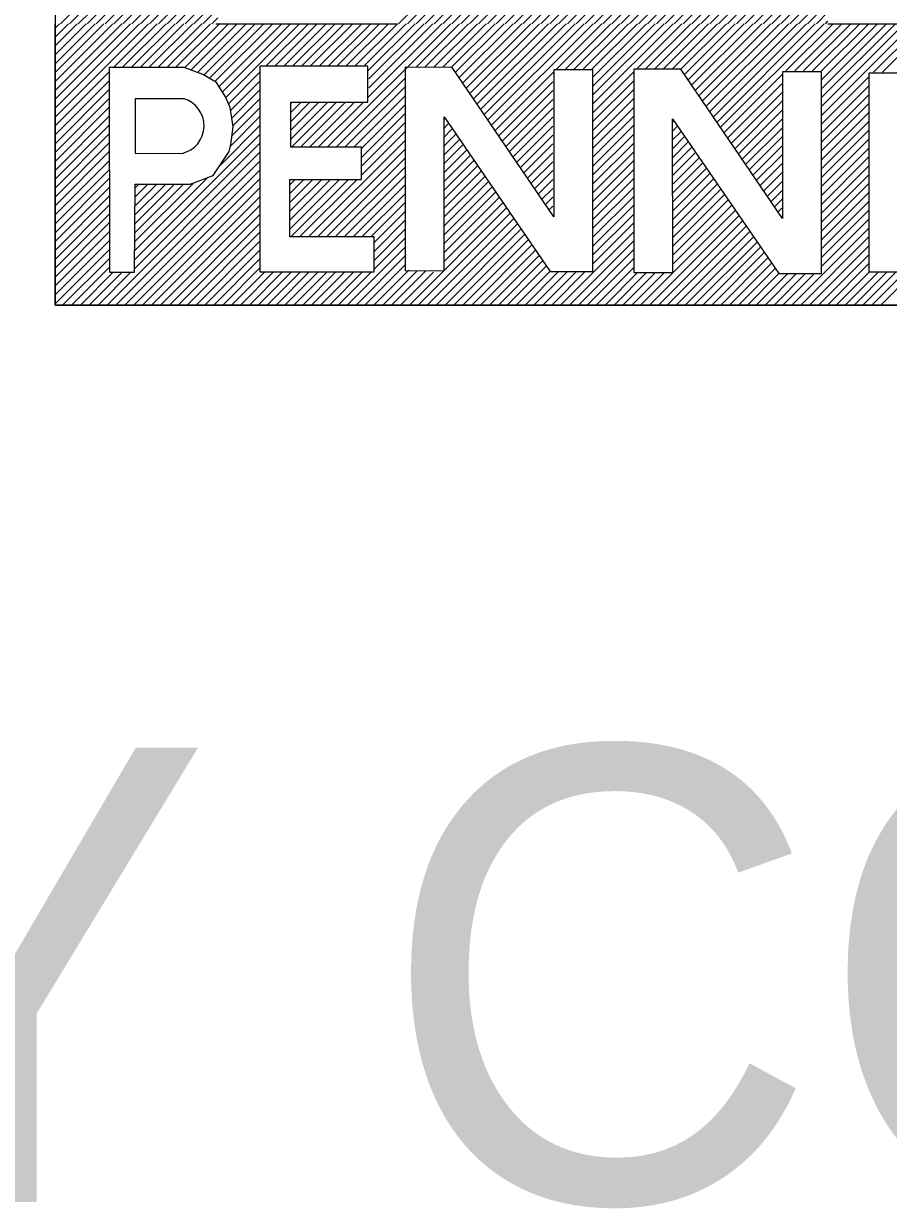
# Model space of a CAD drawing. Extents: x -5299 to 22597, y -19549 to -1808.
# Drawn here: x 12026.15 to 12041.62, y -4796.82 to -4775.62 of the extents above; entities that cross this region are included whole.
import ezdxf

# ---------------------------------------------------------------- set-up
doc = ezdxf.new("R2010")
doc.units = 0
doc.layers.add('Level 1', color=7, linetype='Continuous')

msp = doc.modelspace()

# ---------------------------------------------------------------- linework, layer by layer
at = {"layer": 'Level 1'}
for p, q in [((12032.856, -4775.623), (12041.349, -4767.13)), ((12033.015, -4775.623), (12041.314, -4767.324)), ((12026.711, -4767.518), (12026.711, -4775.623)), ((12033.174, -4775.623), (12041.279, -4767.517)), ((12033.333, -4775.623), (12041.245, -4767.711)), ((12033.492, -4775.623), (12041.213, -4767.901)), ((12033.651, -4775.623), (12041.182, -4768.092)), ((12033.81, -4775.623), (12041.151, -4768.283)), ((12033.97, -4775.623), (12041.121, -4768.471)), ((12034.129, -4775.623), (12041.093, -4768.659)), ((12034.288, -4775.623), (12041.065, -4768.846)), ((12034.447, -4775.623), (12041.037, -4769.033)), ((12034.606, -4775.623), (12041.011, -4769.217)), ((12034.765, -4775.623), (12040.986, -4769.402)), ((12034.924, -4775.623), (12040.961, -4769.586)), ((12035.083, -4775.623), (12040.937, -4769.769)), ((12035.242, -4775.623), (12040.915, -4769.95)), ((12035.401, -4775.623), (12040.892, -4770.132)), ((12035.561, -4775.623), (12040.87, -4770.314)), ((12035.72, -4775.623), (12040.85, -4770.492)), ((12035.879, -4775.623), (12040.83, -4770.671)), ((12036.038, -4775.623), (12040.811, -4770.85)), ((12036.197, -4775.623), (12040.792, -4771.028)), ((12026.81, -4775.623), (12031.077, -4771.356)), ((12036.356, -4775.623), (12040.775, -4771.204)), ((12036.515, -4775.623), (12040.758, -4771.38)), ((12036.674, -4775.623), (12040.741, -4771.556)), ((12026.969, -4775.623), (12030.973, -4771.619)), ((12036.833, -4775.623), (12040.725, -4771.731)), ((12027.128, -4775.623), (12030.868, -4771.883)), ((12036.992, -4775.623), (12040.711, -4771.904)), ((12027.287, -4775.623), (12030.77, -4772.14)), ((12037.152, -4775.623), (12040.697, -4772.077)), ((12027.447, -4775.623), (12030.672, -4772.397)), ((12037.311, -4775.623), (12040.683, -4772.251)), ((12037.47, -4775.623), (12040.67, -4772.422)), ((12037.629, -4775.623), (12040.658, -4772.593)), ((12027.606, -4775.623), (12030.578, -4772.651)), ((12037.788, -4775.623), (12040.646, -4772.764)), ((12027.765, -4775.623), (12030.486, -4772.901)), ((12037.947, -4775.623), (12040.635, -4772.935)), ((12027.924, -4775.623), (12030.395, -4773.151)), ((12038.106, -4775.623), (12040.625, -4773.104)), ((12028.083, -4775.623), (12030.31, -4773.396)), ((12038.265, -4775.623), (12040.616, -4773.272)), ((12038.424, -4775.623), (12040.606, -4773.441)), ((12028.242, -4775.623), (12030.225, -4773.64)), ((12038.583, -4775.623), (12040.597, -4773.609)), ((12028.401, -4775.623), (12030.142, -4773.882)), ((12038.743, -4775.623), (12040.59, -4773.775)), ((12038.902, -4775.623), (12040.583, -4773.942)), ((12039.061, -4775.623), (12040.576, -4774.108)), ((12028.56, -4775.623), (12030.062, -4774.12)), ((12039.22, -4775.623), (12040.569, -4774.274)), ((12028.719, -4775.623), (12029.983, -4774.359)), ((12039.379, -4775.623), (12040.564, -4774.438)), ((12028.878, -4775.623), (12029.908, -4774.593)), ((12039.538, -4775.623), (12040.559, -4774.601)), ((12029.038, -4775.623), (12029.833, -4774.827)), ((12039.697, -4775.623), (12040.555, -4774.765)), ((12039.856, -4775.623), (12040.55, -4774.929)), ((12029.197, -4775.623), (12029.76, -4775.059)), ((12040.015, -4775.623), (12040.547, -4775.091)), ((12029.356, -4775.623), (12029.691, -4775.287)), ((12040.174, -4775.623), (12040.545, -4775.252)), ((12029.515, -4775.623), (12029.622, -4775.516)), ((12040.334, -4775.623), (12040.543, -4775.413)), ((12040.493, -4775.623), (12040.54, -4775.575)), ((12026.711, -4775.702), (12026.791, -4775.623)), ((12026.711, -4775.862), (12026.95, -4775.623)), ((12026.711, -4776.021), (12027.109, -4775.623)), ((12026.711, -4776.18), (12027.268, -4775.623)), ((12026.711, -4776.339), (12027.427, -4775.623)), ((12026.711, -4776.498), (12027.586, -4775.623)), ((12026.711, -4776.657), (12027.745, -4775.623)), ((12026.711, -4776.816), (12027.904, -4775.623)), ((12026.711, -4776.975), (12028.063, -4775.623)), ((12026.711, -4777.134), (12028.222, -4775.623)), ((12026.711, -4777.293), (12028.382, -4775.623)), ((12026.711, -4780.657), (12026.711, -4775.623)), ((12027.755, -4776.409), (12028.541, -4775.623)), ((12027.914, -4776.409), (12028.7, -4775.623)), ((12028.073, -4776.409), (12028.859, -4775.623)), ((12028.232, -4776.409), (12029.018, -4775.623)), ((12028.391, -4776.409), (12029.177, -4775.623)), ((12028.55, -4776.409), (12029.336, -4775.623)), ((12028.709, -4776.409), (12029.495, -4775.623)), ((12028.868, -4776.409), (12029.654, -4775.623)), ((12029.026, -4776.411), (12029.813, -4775.623)), ((12029.142, -4776.453), (12029.973, -4775.623)), ((12029.259, -4776.495), (12030.132, -4775.623)), ((12029.372, -4776.541), (12030.291, -4775.623)), ((12029.473, -4776.6), (12030.45, -4775.623)), ((12029.573, -4776.658), (12030.609, -4775.623)), ((12029.589, -4775.623), (12032.837, -4775.623)), ((12029.646, -4776.745), (12030.768, -4775.623)), ((12029.707, -4776.843), (12030.927, -4775.623)), ((12029.765, -4776.944), (12031.086, -4775.623)), ((12030.484, -4776.384), (12031.245, -4775.623)), ((12030.643, -4776.384), (12031.404, -4775.623)), ((12030.802, -4776.384), (12031.564, -4775.623)), ((12030.961, -4776.384), (12031.723, -4775.623)), ((12031.12, -4776.384), (12031.882, -4775.623)), ((12031.279, -4776.384), (12032.041, -4775.623)), ((12031.438, -4776.384), (12032.2, -4775.623)), ((12031.581, -4777.833), (12033.791, -4775.623)), ((12031.597, -4776.384), (12032.359, -4775.623)), ((12031.756, -4776.384), (12032.518, -4775.623)), ((12031.915, -4776.384), (12032.677, -4775.623)), ((12032.075, -4776.384), (12032.836, -4775.623)), ((12032.234, -4776.384), (12032.995, -4775.623)), ((12032.31, -4776.945), (12033.632, -4775.623)), ((12032.31, -4776.467), (12033.155, -4775.623)), ((12032.326, -4776.611), (12033.314, -4775.623)), ((12032.326, -4776.77), (12033.473, -4775.623)), ((12033.171, -4776.401), (12033.95, -4775.623)), ((12033.33, -4776.401), (12034.109, -4775.623)), ((12033.49, -4776.401), (12034.268, -4775.623)), ((12033.649, -4776.401), (12034.427, -4775.623)), ((12033.806, -4776.403), (12034.586, -4775.623)), ((12033.871, -4776.497), (12034.746, -4775.623)), ((12033.935, -4776.592), (12034.905, -4775.623)), ((12034, -4776.687), (12035.064, -4775.623)), ((12034.064, -4776.781), (12035.223, -4775.623)), ((12034.129, -4776.876), (12035.382, -4775.623)), ((12034.193, -4776.971), (12035.541, -4775.623)), ((12034.257, -4777.065), (12035.7, -4775.623)), ((12034.322, -4777.16), (12035.859, -4775.623)), ((12034.386, -4777.255), (12036.018, -4775.623)), ((12034.451, -4777.349), (12036.177, -4775.623)), ((12034.515, -4777.444), (12036.337, -4775.623)), ((12035.677, -4776.442), (12036.496, -4775.623)), ((12035.836, -4776.442), (12036.655, -4775.623)), ((12035.995, -4776.442), (12036.814, -4775.623)), ((12036.154, -4776.442), (12036.973, -4775.623)), ((12036.306, -4776.448), (12037.132, -4775.623)), ((12036.334, -4777.057), (12037.768, -4775.623)), ((12036.334, -4776.897), (12037.609, -4775.623)), ((12036.334, -4776.738), (12037.45, -4775.623)), ((12036.334, -4776.579), (12037.291, -4775.623)), ((12037.113, -4776.437), (12037.927, -4775.623)), ((12037.272, -4776.437), (12038.087, -4775.623)), ((12037.44, -4776.429), (12038.246, -4775.623)), ((12037.599, -4776.429), (12038.405, -4775.623)), ((12037.758, -4776.429), (12038.564, -4775.623)), ((12037.904, -4776.441), (12038.723, -4775.623)), ((12037.969, -4776.536), (12038.882, -4775.623)), ((12038.033, -4776.631), (12039.041, -4775.623)), ((12038.098, -4776.725), (12039.2, -4775.623)), ((12038.162, -4776.82), (12039.359, -4775.623)), ((12038.227, -4776.915), (12039.518, -4775.623)), ((12038.291, -4777.009), (12039.678, -4775.623)), ((12038.355, -4777.104), (12039.837, -4775.623)), ((12038.42, -4777.199), (12039.996, -4775.623)), ((12038.484, -4777.293), (12040.155, -4775.623)), ((12038.549, -4777.388), (12040.314, -4775.623)), ((12038.613, -4777.483), (12040.473, -4775.623)), ((12039.786, -4776.469), (12040.632, -4775.623)), ((12039.945, -4776.469), (12040.791, -4775.623)), ((12040.104, -4776.469), (12040.95, -4775.623)), ((12040.263, -4776.469), (12041.109, -4775.623)), ((12040.409, -4776.482), (12041.269, -4775.623)), ((12040.423, -4776.627), (12041.428, -4775.623)), ((12040.423, -4776.786), (12041.587, -4775.623)), ((12040.423, -4776.946), (12041.746, -4775.623)), ((12040.423, -4777.105), (12041.905, -4775.623)), ((12040.423, -4777.264), (12042.064, -4775.623)), ((12040.54, -4775.623), (12052.567, -4775.623)), ((12041.356, -4776.49), (12042.223, -4775.623)), ((12041.515, -4776.49), (12042.382, -4775.623)), ((12032.977, -4776.403), (12032.977, -4780.042)), ((12037.065, -4776.437), (12037.065, -4780.076)), ((12026.711, -4777.453), (12027.681, -4776.482)), ((12026.711, -4777.612), (12027.673, -4776.649)), ((12029.814, -4777.054), (12030.377, -4776.491)), ((12029.852, -4777.175), (12030.377, -4776.65)), ((12031.74, -4777.833), (12032.977, -4776.596)), ((12034.58, -4777.539), (12035.633, -4776.486)), ((12034.644, -4777.633), (12035.617, -4776.66)), ((12036.334, -4777.216), (12037.065, -4776.485)), ((12036.334, -4777.375), (12037.065, -4776.644)), ((12038.677, -4777.577), (12039.723, -4776.532)), ((12040.423, -4777.423), (12041.271, -4776.575)), ((12041.278, -4780.069), (12041.278, -4776.5)), ((12041.278, -4776.5), (12043.176, -4776.5)), ((12026.711, -4777.771), (12027.673, -4776.808)), ((12029.874, -4777.312), (12030.377, -4776.809)), ((12031.899, -4777.833), (12032.977, -4776.755)), ((12034.708, -4777.728), (12035.617, -4776.819)), ((12036.334, -4777.534), (12037.065, -4776.803)), ((12038.742, -4777.672), (12039.722, -4776.692)), ((12038.806, -4777.767), (12039.724, -4776.849)), ((12040.423, -4777.582), (12041.271, -4776.734)), ((12026.711, -4777.93), (12027.674, -4776.967)), ((12029.895, -4777.45), (12030.377, -4776.968)), ((12030.929, -4777.053), (12030.955, -4777.027)), ((12030.929, -4777.212), (12031.114, -4777.027)), ((12030.929, -4777.371), (12031.273, -4777.027)), ((12030.929, -4777.53), (12031.432, -4777.027)), ((12030.929, -4777.689), (12031.591, -4777.027)), ((12030.944, -4777.833), (12031.75, -4777.027)), ((12031.103, -4777.833), (12031.909, -4777.027)), ((12031.263, -4777.833), (12032.069, -4777.027)), ((12031.422, -4777.833), (12032.228, -4777.027)), ((12032.058, -4777.833), (12032.977, -4776.914)), ((12032.195, -4777.855), (12032.977, -4777.073)), ((12034.773, -4777.823), (12035.617, -4776.978)), ((12036.334, -4777.693), (12037.065, -4776.962)), ((12038.871, -4777.861), (12039.721, -4777.011)), ((12040.423, -4777.741), (12041.271, -4776.893)), ((12040.423, -4777.9), (12041.271, -4777.052)), ((12026.711, -4778.089), (12027.675, -4777.125)), ((12026.711, -4778.248), (12027.675, -4777.284)), ((12029.838, -4777.825), (12030.377, -4777.286)), ((12029.878, -4777.626), (12030.377, -4777.127)), ((12032.195, -4778.014), (12032.977, -4777.232)), ((12034.837, -4777.917), (12035.617, -4777.137)), ((12034.902, -4778.012), (12035.617, -4777.296)), ((12036.334, -4777.852), (12037.065, -4777.121)), ((12036.334, -4778.011), (12037.065, -4777.28)), ((12038.935, -4777.956), (12039.721, -4777.17)), ((12040.423, -4778.059), (12041.271, -4777.211)), ((12026.711, -4778.407), (12027.676, -4777.442)), ((12029.669, -4778.154), (12030.377, -4777.445)), ((12032.195, -4778.173), (12032.977, -4777.391)), ((12033.661, -4777.344), (12033.684, -4777.321)), ((12033.661, -4777.503), (12033.748, -4777.415)), ((12033.661, -4777.662), (12033.813, -4777.51)), ((12034.966, -4778.107), (12035.617, -4777.456)), ((12036.334, -4778.17), (12037.065, -4777.439)), ((12037.751, -4777.39), (12037.782, -4777.359)), ((12037.751, -4777.549), (12037.846, -4777.454)), ((12039, -4778.051), (12039.72, -4777.33)), ((12039.064, -4778.145), (12039.724, -4777.485)), ((12040.423, -4778.218), (12041.271, -4777.37)), ((12026.711, -4778.566), (12027.676, -4777.601)), ((12028.141, -4779.84), (12030.377, -4777.604)), ((12031.248, -4779.439), (12032.977, -4777.71)), ((12032.195, -4778.332), (12032.977, -4777.55)), ((12033.661, -4777.821), (12033.878, -4777.604)), ((12033.661, -4777.98), (12033.942, -4777.699)), ((12035.031, -4778.201), (12035.617, -4777.615)), ((12036.334, -4778.329), (12037.065, -4777.599)), ((12037.751, -4777.708), (12037.911, -4777.549)), ((12037.751, -4777.867), (12037.975, -4777.643)), ((12039.128, -4778.24), (12039.724, -4777.644)), ((12040.423, -4778.377), (12041.271, -4777.529)), ((12040.423, -4778.537), (12041.271, -4777.688)), ((12026.711, -4778.725), (12027.677, -4777.759)), ((12026.711, -4778.884), (12027.677, -4777.918)), ((12027.643, -4780.657), (12030.377, -4777.923)), ((12028.132, -4780.009), (12030.377, -4777.763)), ((12031.407, -4779.439), (12032.977, -4777.869)), ((12033.662, -4778.139), (12034.007, -4777.793)), ((12033.662, -4778.297), (12034.072, -4777.887)), ((12035.095, -4778.296), (12035.617, -4777.774)), ((12035.159, -4778.391), (12035.617, -4777.933)), ((12036.334, -4778.488), (12037.065, -4777.758)), ((12036.334, -4778.648), (12037.075, -4777.907)), ((12037.751, -4778.027), (12038.04, -4777.738)), ((12037.751, -4778.186), (12038.104, -4777.832)), ((12037.751, -4778.345), (12038.169, -4777.927)), ((12039.193, -4778.335), (12039.724, -4777.803)), ((12040.423, -4778.696), (12041.271, -4777.847)), ((12026.711, -4779.044), (12027.678, -4778.077)), ((12027.802, -4780.657), (12030.377, -4778.082)), ((12028.147, -4777.941), (12028.984, -4777.943)), ((12031.566, -4779.439), (12032.977, -4778.028)), ((12033.662, -4778.456), (12034.136, -4777.982)), ((12033.662, -4778.615), (12034.201, -4778.076)), ((12035.224, -4778.485), (12035.617, -4778.092)), ((12036.334, -4778.807), (12037.075, -4778.067)), ((12037.751, -4778.504), (12038.233, -4778.022)), ((12037.751, -4778.663), (12038.298, -4778.116)), ((12039.257, -4778.429), (12039.724, -4777.962)), ((12039.322, -4778.524), (12039.724, -4778.121)), ((12040.423, -4778.855), (12041.271, -4778.006)), ((12026.711, -4779.203), (12027.678, -4778.235)), ((12027.961, -4780.657), (12030.377, -4778.241)), ((12031.725, -4779.439), (12032.977, -4778.187)), ((12031.884, -4779.439), (12032.977, -4778.346)), ((12033.662, -4778.774), (12034.266, -4778.171)), ((12033.662, -4778.933), (12034.33, -4778.265)), ((12035.288, -4778.58), (12035.617, -4778.251)), ((12036.334, -4778.966), (12037.074, -4778.226)), ((12037.751, -4778.822), (12038.362, -4778.211)), ((12037.751, -4778.981), (12038.427, -4778.305)), ((12039.386, -4778.619), (12039.724, -4778.281)), ((12040.423, -4779.014), (12041.271, -4778.166)), ((12040.423, -4779.173), (12041.271, -4778.325)), ((12026.711, -4779.362), (12027.679, -4778.394)), ((12026.711, -4779.521), (12027.679, -4778.552)), ((12028.12, -4780.657), (12030.377, -4778.4)), ((12028.141, -4779.681), (12029.453, -4778.369)), ((12028.141, -4779.522), (12029.195, -4778.469)), ((12028.141, -4779.363), (12029.012, -4778.493)), ((12028.141, -4779.204), (12028.844, -4778.501)), ((12028.141, -4779.045), (12028.679, -4778.507)), ((12028.141, -4778.886), (12028.519, -4778.508)), ((12028.141, -4778.727), (12028.36, -4778.508)), ((12028.141, -4778.568), (12028.201, -4778.508)), ((12028.279, -4780.657), (12030.377, -4778.559)), ((12030.91, -4778.503), (12031.005, -4778.409)), ((12030.91, -4778.662), (12031.164, -4778.409)), ((12030.91, -4778.821), (12031.323, -4778.409)), ((12030.91, -4778.98), (12031.482, -4778.409)), ((12030.91, -4779.14), (12031.641, -4778.409)), ((12030.91, -4779.299), (12031.8, -4778.409)), ((12030.929, -4779.439), (12031.96, -4778.409)), ((12031.088, -4779.439), (12032.119, -4778.409)), ((12032.043, -4779.439), (12032.977, -4778.505)), ((12033.663, -4779.092), (12034.395, -4778.36)), ((12033.663, -4779.251), (12034.46, -4778.454)), ((12033.663, -4779.41), (12034.524, -4778.549)), ((12035.353, -4778.675), (12035.617, -4778.41)), ((12035.417, -4778.769), (12035.617, -4778.569)), ((12036.334, -4779.125), (12037.073, -4778.386)), ((12036.334, -4779.284), (12037.072, -4778.546)), ((12037.751, -4779.14), (12038.491, -4778.4)), ((12037.762, -4779.288), (12038.556, -4778.495)), ((12039.451, -4778.713), (12039.724, -4778.44)), ((12040.423, -4779.332), (12041.271, -4778.484)), ((12026.711, -4779.68), (12027.68, -4778.711)), ((12028.438, -4780.657), (12030.377, -4778.718)), ((12032.202, -4779.439), (12032.977, -4778.664)), ((12033.663, -4779.569), (12034.587, -4778.645)), ((12033.663, -4779.728), (12034.654, -4778.737)), ((12035.482, -4778.864), (12035.617, -4778.728)), ((12036.334, -4779.443), (12037.072, -4778.706)), ((12037.762, -4779.447), (12038.62, -4778.589)), ((12037.762, -4779.606), (12038.685, -4778.684)), ((12037.763, -4779.765), (12038.749, -4778.778)), ((12039.515, -4778.808), (12039.724, -4778.599)), ((12039.579, -4778.903), (12039.724, -4778.758)), ((12040.423, -4779.491), (12041.271, -4778.643)), ((12026.711, -4779.839), (12027.68, -4778.869)), ((12028.598, -4780.657), (12030.377, -4778.877)), ((12032.361, -4779.439), (12032.977, -4778.823)), ((12032.419, -4779.54), (12032.977, -4778.982)), ((12033.052, -4780.657), (12034.783, -4778.926)), ((12033.663, -4779.887), (12034.718, -4778.832)), ((12035.546, -4778.959), (12035.617, -4778.887)), ((12036.334, -4779.602), (12037.071, -4778.866)), ((12037.189, -4780.657), (12038.878, -4778.968)), ((12037.763, -4779.924), (12038.814, -4778.873)), ((12039.644, -4778.997), (12039.716, -4778.926)), ((12040.423, -4779.65), (12041.271, -4778.802)), ((12040.423, -4779.809), (12041.271, -4778.961)), ((12026.711, -4779.998), (12027.681, -4779.028)), ((12026.711, -4780.157), (12027.681, -4779.187)), ((12028.757, -4780.657), (12030.377, -4779.036)), ((12028.916, -4780.657), (12030.377, -4779.195)), ((12032.419, -4779.699), (12032.977, -4779.141)), ((12033.211, -4780.657), (12034.848, -4779.021)), ((12033.37, -4780.657), (12034.912, -4779.115)), ((12035.61, -4779.053), (12035.617, -4779.047)), ((12036.334, -4779.761), (12037.07, -4779.026)), ((12036.334, -4779.92), (12037.069, -4779.185)), ((12037.348, -4780.657), (12038.943, -4779.062)), ((12037.507, -4780.657), (12039.007, -4779.157)), ((12039.708, -4779.092), (12039.724, -4779.076)), ((12040.423, -4779.968), (12041.271, -4779.12)), ((12026.711, -4780.316), (12027.682, -4779.345)), ((12029.075, -4780.657), (12030.377, -4779.354)), ((12032.419, -4779.858), (12032.977, -4779.3)), ((12033.53, -4780.657), (12034.977, -4779.21)), ((12033.689, -4780.657), (12035.042, -4779.304)), ((12033.848, -4780.657), (12035.106, -4779.399)), ((12035.757, -4780.657), (12037.069, -4779.345)), ((12037.666, -4780.657), (12039.072, -4779.251)), ((12037.825, -4780.657), (12039.136, -4779.346)), ((12039.894, -4780.657), (12041.271, -4779.279)), ((12026.711, -4780.475), (12027.683, -4779.504)), ((12029.234, -4780.657), (12030.377, -4779.514)), ((12031.939, -4780.657), (12032.977, -4779.619)), ((12032.419, -4780.017), (12032.977, -4779.46)), ((12034.007, -4780.657), (12035.171, -4779.493)), ((12034.166, -4780.657), (12035.235, -4779.587)), ((12035.916, -4780.657), (12037.068, -4779.505)), ((12037.984, -4780.657), (12039.201, -4779.441)), ((12038.143, -4780.657), (12039.265, -4779.535)), ((12040.053, -4780.657), (12041.271, -4779.438)), ((12040.212, -4780.657), (12041.271, -4779.597)), ((12026.711, -4780.635), (12027.683, -4779.662)), ((12026.847, -4780.657), (12027.684, -4779.821)), ((12029.393, -4780.657), (12030.377, -4779.673)), ((12029.552, -4780.657), (12030.377, -4779.832)), ((12032.098, -4780.657), (12032.977, -4779.778)), ((12034.325, -4780.657), (12035.3, -4779.682)), ((12034.484, -4780.657), (12035.365, -4779.776)), ((12036.075, -4780.657), (12037.067, -4779.665)), ((12036.234, -4780.657), (12037.067, -4779.825)), ((12038.303, -4780.657), (12039.33, -4779.63)), ((12038.462, -4780.657), (12039.394, -4779.724)), ((12038.621, -4780.657), (12039.459, -4779.819)), ((12040.371, -4780.657), (12041.271, -4779.757)), ((12027.007, -4780.657), (12027.684, -4779.979)), ((12029.711, -4780.657), (12030.377, -4779.991)), ((12032.257, -4780.657), (12032.977, -4779.937)), ((12032.416, -4780.657), (12033.041, -4780.032)), ((12032.575, -4780.657), (12033.182, -4780.05)), ((12032.734, -4780.657), (12033.341, -4780.05)), ((12034.643, -4780.657), (12035.429, -4779.871)), ((12034.802, -4780.657), (12035.494, -4779.965)), ((12036.393, -4780.657), (12037.065, -4779.985)), ((12038.78, -4780.657), (12039.523, -4779.914)), ((12038.939, -4780.657), (12039.595, -4780.001)), ((12040.53, -4780.657), (12041.271, -4779.916)), ((12027.166, -4780.657), (12027.752, -4780.071)), ((12027.325, -4780.657), (12027.911, -4780.071)), ((12027.484, -4780.657), (12028.07, -4780.071)), ((12029.87, -4780.657), (12030.464, -4780.063)), ((12030.029, -4780.657), (12030.623, -4780.063)), ((12030.189, -4780.657), (12030.782, -4780.063)), ((12030.348, -4780.657), (12030.941, -4780.063)), ((12030.507, -4780.657), (12031.101, -4780.063)), ((12030.666, -4780.657), (12031.26, -4780.063)), ((12030.825, -4780.657), (12031.419, -4780.063)), ((12030.984, -4780.657), (12031.578, -4780.063)), ((12031.143, -4780.657), (12031.737, -4780.063)), ((12031.302, -4780.657), (12031.896, -4780.063)), ((12031.461, -4780.657), (12032.055, -4780.063)), ((12031.62, -4780.657), (12032.214, -4780.063)), ((12031.779, -4780.657), (12032.373, -4780.063)), ((12032.893, -4780.657), (12033.48, -4780.07)), ((12034.961, -4780.657), (12035.562, -4780.056)), ((12035.121, -4780.657), (12035.721, -4780.056)), ((12035.28, -4780.657), (12035.88, -4780.056)), ((12035.439, -4780.657), (12036.039, -4780.057)), ((12035.598, -4780.657), (12036.198, -4780.057)), ((12036.552, -4780.657), (12037.141, -4780.068)), ((12036.712, -4780.657), (12037.298, -4780.07)), ((12036.871, -4780.657), (12037.455, -4780.072)), ((12037.03, -4780.657), (12037.601, -4780.086)), ((12039.098, -4780.657), (12039.655, -4780.1)), ((12039.257, -4780.657), (12039.821, -4780.093)), ((12039.416, -4780.657), (12039.98, -4780.093)), ((12039.575, -4780.657), (12040.139, -4780.093)), ((12039.734, -4780.657), (12040.299, -4780.093)), ((12040.689, -4780.657), (12041.278, -4780.068)), ((12040.848, -4780.657), (12041.436, -4780.069)), ((12041.007, -4780.657), (12041.595, -4780.069)), ((12041.166, -4780.657), (12041.755, -4780.069)), ((12043.176, -4780.069), (12041.278, -4780.069)), ((12041.325, -4780.657), (12041.914, -4780.069)), ((12041.485, -4780.657), (12042.073, -4780.069)), ((12052.567, -4780.657), (12026.711, -4780.657))]:
    msp.add_line(p, q, dxfattribs=at)
for points in [[(12052.567, -4763.09), (12052.567, -4750.124), (12026.711, -4750.124), (12026.711, -4780.657), (12052.567, -4780.657), (12052.567, -4773.517)], [(12030.377, -4776.384), (12030.377, -4780.063), (12032.419, -4780.063), (12032.419, -4779.439), (12030.91, -4779.439), (12030.91, -4778.409), (12032.195, -4778.409), (12032.195, -4777.833), (12030.929, -4777.833), (12030.929, -4777.027), (12032.31, -4777.027), (12032.31, -4776.384), (12030.383, -4776.384)], [(12032.977, -4780.042), (12033.675, -4780.041), (12033.672, -4777.29), (12035.57, -4780.059), (12036.334, -4780.059), (12036.334, -4776.448), (12035.636, -4776.448), (12035.636, -4779.077), (12033.816, -4776.404), (12032.977, -4776.403)], [(12037.065, -4780.076), (12037.763, -4780.075), (12037.76, -4777.323), (12039.659, -4780.093), (12040.423, -4780.093), (12040.423, -4776.482), (12039.724, -4776.482), (12039.724, -4779.111), (12037.905, -4776.438), (12037.065, -4776.437)], [(12029.007, -4776.965), (12028.147, -4776.965), (12028.147, -4777.941)]]:
    msp.add_lwpolyline(points, dxfattribs=at)
msp.add_lwpolyline([(12027.681, -4776.409), (12027.684, -4780.071), (12028.132, -4780.071), (12028.144, -4778.493), (12029.132, -4778.493), (12029.539, -4778.336), (12029.826, -4777.912), (12029.858, -4777.787), (12029.898, -4777.467), (12029.844, -4777.124), (12029.753, -4776.918), (12029.602, -4776.675), (12029.353, -4776.53), (12029.02, -4776.409)], close=True, dxfattribs=at)
msp.add_arc((12028.873, -4777.451), 0.505, 282.7328, 74.6345, dxfattribs=at)

# ---------------------------------------------------------------- texts
msp.add_text('ENERGY CONSERVATION', height=8.12759, dxfattribs=at).set_placement((11983.61, -4796.703))

doc.saveas('drawing.dxf')
